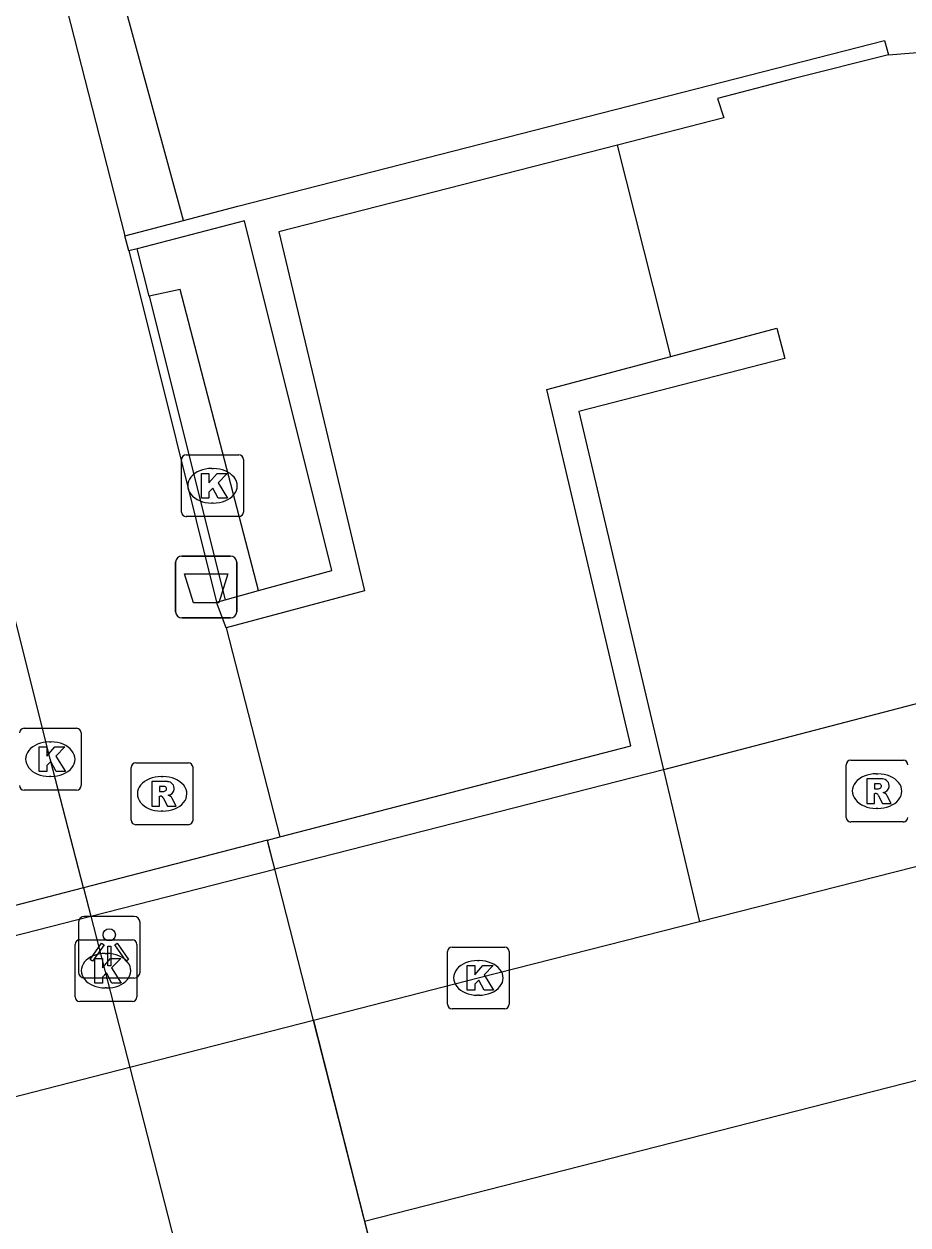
# Model space of a CAD drawing. Extents: x 160806 to 161707, y 383697 to 384148.
# Drawn here: x 161265.47 to 161279.79, y 383941.04 to 383960.49 of the extents above; entities that cross this region are included whole.
import ezdxf

# ---------------------------------------------------------------- set-up
doc = ezdxf.new("R2010")
doc.units = 0
for name, color, linetype in [('IMGEO_Afvalbak', 7, 'Continuous'), ('IMGEO_Berm_groen', 7, 'Continuous'), ('IMGEO_Fietspad_open', 7, 'Continuous'), ('IMGEO_Kolk', 7, 'Continuous'), ('IMGEO_Lichtpunt', 7, 'Continuous'), ('IMGEO_Muur', 7, 'Continuous'), ('IMGEO_Rijbaan_lokaal_gesloten', 7, 'Continuous'), ('IMGEO_Rioolput', 7, 'Continuous'), ('IMGEO_Tunneldeel', 7, 'Continuous'), ('IMGEO_Voetpad_gesloten', 7, 'Continuous'), ('IMGEO_Voetpad_open', 7, 'Continuous')]:
    doc.layers.add(name, color=color, linetype=linetype)

msp = doc.modelspace()

# ---------------------------------------------------------------- linework, layer by layer
at = {"layer": 'IMGEO_Afvalbak'}
for p, q in [((161268.028, 383951.873), (161268.818, 383951.873)), ((161268.818, 383951.873), (161268.028, 383951.873)), ((161267.928, 383950.973), (161267.928, 383951.773)), ((161267.928, 383951.773), (161267.928, 383950.973)), ((161268.918, 383951.773), (161268.918, 383950.973)), ((161268.918, 383950.973), (161268.918, 383951.773)), ((161268.818, 383950.873), (161268.028, 383950.873)), ((161268.028, 383950.873), (161268.818, 383950.873))]:
    msp.add_line(p, q, dxfattribs=at)
msp.add_lwpolyline([(161268.071, 383951.587), (161268.775, 383951.587), (161268.626, 383951.117), (161268.22, 383951.117), (161268.071, 383951.587)], dxfattribs=at)
for centre, start, end in [((161268.028, 383951.773), 90, 180), ((161268.028, 383951.773), 90, 180), ((161268.818, 383951.773), 0, 90), ((161268.818, 383951.773), 360, 90), ((161268.028, 383950.973), 180, 270), ((161268.028, 383950.973), 180, 270), ((161268.818, 383950.973), 270, 0), ((161268.818, 383950.973), 270, 0)]:
    msp.add_arc(centre, 0.1, start, end, dxfattribs=at)
at = {"layer": 'IMGEO_Berm_groen'}
msp.add_lwpolyline([(161275.829, 383948.409), (161276.409, 383945.95)], dxfattribs=at)
at = {"layer": 'IMGEO_Fietspad_open'}
for points in [[(161266.435, 383946.5), (161265.897, 383948.588), (161264.804, 383952.922), (161259.465, 383973.845)], [(161266.435, 383946.5), (161261.187, 383945.139)], [(161266.435, 383946.5), (161266.554, 383946.039), (161267.185, 383943.589), (161268.031, 383940.303), (161268.882, 383937.003), (161269.655, 383934.002), (161269.931, 383932.93), (161270.047, 383932.481)]]:
    msp.add_lwpolyline(points, dxfattribs=at)
at = {"layer": 'IMGEO_Kolk'}
for p, q in [((161268.024, 383952.587), (161268.024, 383953.439)), ((161268.099, 383953.513), (161268.951, 383953.513)), ((161269.025, 383953.439), (161269.025, 383952.587)), ((161268.512, 383953.293), (161268.537, 383953.293)), ((161268.535, 383952.733), (161268.51, 383952.733)), ((161268.951, 383952.513), (161268.099, 383952.513)), ((161265.473, 383949.084), (161266.325, 383949.084)), ((161266.399, 383949.01), (161266.399, 383948.158)), ((161265.886, 383948.864), (161265.911, 383948.864)), ((161265.909, 383948.304), (161265.884, 383948.304)), ((161266.325, 383948.084), (161265.473, 383948.084)), ((161266.375, 383945.658), (161267.227, 383945.658)), ((161266.3, 383944.732), (161266.3, 383945.584)), ((161266.788, 383945.438), (161266.813, 383945.438)), ((161267.301, 383945.584), (161267.301, 383944.732)), ((161272.33, 383944.615), (161272.33, 383945.467)), ((161272.405, 383945.541), (161273.257, 383945.541)), ((161273.331, 383945.467), (161273.331, 383944.615)), ((161272.818, 383945.321), (161272.843, 383945.321)), ((161266.811, 383944.878), (161266.786, 383944.878)), ((161267.227, 383944.658), (161266.375, 383944.658)), ((161272.841, 383944.761), (161272.816, 383944.761)), ((161273.257, 383944.541), (161272.405, 383944.541))]:
    msp.add_line(p, q, dxfattribs=at)
for points in [[(161268.024, 383952.587), (161268.024, 383953.439)], [(161268.099, 383953.513), (161268.951, 383953.513)], [(161269.025, 383953.439), (161269.025, 383952.587)], [(161268.345, 383953.213), (161268.468, 383953.213), (161268.468, 383953.062), (161268.598, 383953.213), (161268.762, 383953.213), (161268.616, 383953.062), (161268.769, 383952.813), (161268.617, 383952.813), (161268.532, 383952.977), (161268.468, 383952.91), (161268.468, 383952.813), (161268.345, 383952.813), (161268.345, 383953.213)], [(161268.951, 383952.513), (161268.099, 383952.513)], [(161265.473, 383949.084), (161266.325, 383949.084)], [(161266.399, 383949.01), (161266.399, 383948.158)], [(161265.719, 383948.784), (161265.842, 383948.784), (161265.842, 383948.633), (161265.972, 383948.784), (161266.136, 383948.784), (161265.99, 383948.633), (161266.143, 383948.384), (161265.991, 383948.384), (161265.906, 383948.548), (161265.842, 383948.481), (161265.842, 383948.384), (161265.719, 383948.384), (161265.719, 383948.784)], [(161266.325, 383948.084), (161265.473, 383948.084)], [(161266.375, 383945.658), (161267.227, 383945.658)], [(161266.3, 383944.732), (161266.3, 383945.584)], [(161267.301, 383945.584), (161267.301, 383944.732)], [(161272.33, 383944.615), (161272.33, 383945.467)], [(161272.405, 383945.541), (161273.257, 383945.541)], [(161273.331, 383945.467), (161273.331, 383944.615)], [(161266.621, 383945.358), (161266.744, 383945.358), (161266.744, 383945.207), (161266.874, 383945.358), (161267.038, 383945.358), (161266.892, 383945.207), (161267.045, 383944.958), (161266.893, 383944.958), (161266.808, 383945.122), (161266.744, 383945.055), (161266.744, 383944.958), (161266.621, 383944.958), (161266.621, 383945.358)], [(161272.651, 383945.241), (161272.774, 383945.241), (161272.774, 383945.09), (161272.904, 383945.241), (161273.068, 383945.241), (161272.922, 383945.09), (161273.075, 383944.841), (161272.923, 383944.841), (161272.838, 383945.005), (161272.774, 383944.938), (161272.774, 383944.841), (161272.651, 383944.841), (161272.651, 383945.241)], [(161267.227, 383944.658), (161266.375, 383944.658)], [(161273.257, 383944.541), (161272.405, 383944.541)]]:
    msp.add_lwpolyline(points, dxfattribs=at)
for centre, start, end in [((161268.101, 383953.437), 91.552, 178.448), ((161268.101, 383953.437), 91.552, 178.448), ((161268.949, 383953.437), 1.552, 88.448), ((161268.949, 383953.437), 1.552, 88.448), ((161268.101, 383952.589), 181.552, 268.448), ((161268.101, 383952.589), 181.552, 268.448), ((161268.949, 383952.589), 271.552, 358.448), ((161268.949, 383952.589), 271.552, 358.448), ((161265.475, 383949.008), 91.552, 178.448), ((161265.475, 383949.008), 91.552, 178.448), ((161266.323, 383949.008), 1.552, 88.448), ((161266.323, 383949.008), 1.552, 88.448), ((161265.475, 383948.16), 181.552, 268.448), ((161265.475, 383948.16), 181.552, 268.448), ((161266.323, 383948.16), 271.552, 358.448), ((161266.323, 383948.16), 271.552, 358.448), ((161266.377, 383945.582), 91.552, 178.448), ((161266.377, 383945.582), 91.552, 178.448), ((161267.225, 383945.582), 1.552, 88.448), ((161267.225, 383945.582), 1.552, 88.448), ((161272.407, 383945.465), 91.552, 178.448), ((161272.407, 383945.465), 91.552, 178.448), ((161273.255, 383945.465), 1.552, 88.448), ((161273.255, 383945.465), 1.552, 88.448), ((161266.377, 383944.734), 181.552, 268.448), ((161266.377, 383944.734), 181.552, 268.448), ((161267.225, 383944.734), 271.552, 358.448), ((161267.225, 383944.734), 271.552, 358.448), ((161272.407, 383944.617), 181.552, 268.448), ((161272.407, 383944.617), 181.552, 268.448), ((161273.255, 383944.617), 271.552, 358.448), ((161273.255, 383944.617), 271.552, 358.448)]:
    msp.add_arc(centre, 0.0765, start, end, dxfattribs=at)
for centre, major_axis, ratio, start_param, end_param in [((161268.511, 383953.013), (-0.387, 0.002), 0.722429, 4.712389, 7.853982), ((161268.536, 383953.013), (-0.39, 0.002), 0.717154, 1.570796, 4.712389), ((161265.885, 383948.584), (-0.387, 0.002), 0.722429, 4.712389, 7.853982), ((161265.91, 383948.584), (-0.39, 0.002), 0.717154, 1.570796, 4.712389), ((161266.787, 383945.158), (-0.387, 0.002), 0.722429, 4.712389, 7.853982), ((161266.812, 383945.158), (-0.39, 0.002), 0.717154, 1.570796, 4.712389), ((161272.817, 383945.041), (-0.387, 0.002), 0.722429, 4.712389, 7.853982), ((161272.842, 383945.041), (-0.39, 0.002), 0.717154, 1.570796, 4.712389)]:
    msp.add_ellipse(centre, major_axis=major_axis, ratio=ratio, start_param=start_param, end_param=end_param, dxfattribs=at)
at = {"layer": 'IMGEO_Lichtpunt'}
for p, q in [((161267.257, 383946.036), (161266.449, 383946.036)), ((161267.257, 383946.036), (161266.449, 383946.036)), ((161266.355, 383945.941), (161266.355, 383945.134)), ((161266.355, 383945.941), (161266.355, 383945.134)), ((161267.351, 383945.134), (161267.351, 383945.941)), ((161267.351, 383945.134), (161267.351, 383945.941)), ((161266.449, 383945.04), (161267.257, 383945.04)), ((161266.449, 383945.04), (161267.257, 383945.04))]:
    msp.add_line(p, q, dxfattribs=at)
for points in [[(161266.729, 383945.605), (161266.768, 383945.577), (161266.58, 383945.315), (161266.542, 383945.342), (161266.729, 383945.605)], [(161266.941, 383945.577), (161266.979, 383945.604), (161267.166, 383945.342), (161267.127, 383945.314), (161266.941, 383945.577)], [(161266.831, 383945.557), (161266.878, 383945.557), (161266.878, 383945.235), (161266.831, 383945.235), (161266.831, 383945.557)]]:
    msp.add_lwpolyline(points, dxfattribs=at)
msp.add_circle((161266.854, 383945.739), 0.0994, dxfattribs=at)
for centre, start, end in [((161266.449, 383945.941), 90, 180), ((161266.449, 383945.941), 90, 180), ((161267.257, 383945.941), 0, 90), ((161267.257, 383945.941), 0, 90), ((161266.449, 383945.134), 180, 270), ((161266.449, 383945.134), 180, 270), ((161267.257, 383945.134), 270, 0), ((161267.257, 383945.134), 270, 360)]:
    msp.add_arc(centre, 0.0946, start, end, dxfattribs=at)
at = {"layer": 'IMGEO_Muur'}
for points in [[(161268.056, 383957.312), (161268.937, 383957.545), (161279.41, 383960.225), (161279.47, 383959.995)], [(161279.47, 383959.995), (161277.942, 383959.608), (161276.704, 383959.287), (161276.807, 383958.971), (161275.086, 383958.531)], [(161275.086, 383958.531), (161269.597, 383957.129), (161270.989, 383951.31), (161268.744, 383950.713)], [(161267.108, 383957.061), (161268.056, 383957.312)], [(161269.269, 383951.314), (161270.455, 383951.643), (161269.044, 383957.305), (161267.304, 383956.853)], [(161267.171, 383956.818), (161267.108, 383957.061)], [(161267.304, 383956.853), (161267.171, 383956.818)], [(161267.171, 383956.818), (161267.279, 383956.397), (161268.59, 383951.126)], [(161267.498, 383956.084), (161267.304, 383956.853)], [(161267.498, 383956.084), (161268.728, 383951.164)], [(161275.946, 383955.106), (161277.665, 383955.564), (161277.792, 383955.075), (161274.456, 383954.218), (161275.3, 383950.645), (161275.829, 383948.409)], [(161269.613, 383947.325), (161275.299, 383948.8), (161273.941, 383954.571), (161275.946, 383955.106)], [(161268.728, 383951.164), (161269.269, 383951.314)], [(161268.59, 383951.126), (161268.728, 383951.164)], [(161268.744, 383950.713), (161268.59, 383951.126)], [(161275.829, 383948.409), (161269.534, 383946.8)], [(161269.413, 383947.273), (161266.435, 383946.5)], [(161269.413, 383947.273), (161269.613, 383947.325)], [(161269.534, 383946.8), (161269.413, 383947.273)], [(161260.705, 383944.544), (161261.301, 383944.696), (161266.554, 383946.039), (161269.534, 383946.8)], [(161266.435, 383946.5), (161261.187, 383945.139)]]:
    msp.add_lwpolyline(points, dxfattribs=at)
at = {"layer": 'IMGEO_Rijbaan_lokaal_gesloten'}
for points in [[(161270.989, 383941.101), (161306.607, 383950.212), (161339.296, 383958.642), (161362.907, 383964.706), (161409.072, 383976.597), (161453.394, 383987.997), (161464.472, 383990.836)], [(161401.441, 383978.166), (161395.335, 383976.49), (161389.261, 383974.862), (161383.779, 383973.426), (161378.799, 383972.171), (161373.257, 383970.696), (161367.616, 383969.283), (161361.07, 383967.572), (161355.478, 383966.108), (161350.158, 383964.769), (161340.058, 383962.163), (161335.931, 383961.064), (161335.793, 383961.02), (161335.609, 383960.98), (161332.308, 383960.13), (161327.259, 383958.907), (161322.038, 383957.557), (161317.913, 383956.519), (161311.972, 383955.039), (161299.869, 383951.918), (161276.409, 383945.95)], [(161276.409, 383945.95), (161272.827, 383945.039), (161270.159, 383944.353)], [(161270.159, 383944.353), (161267.185, 383943.589), (161261.931, 383942.238), (161261.336, 383942.096)], [(161270.159, 383944.353), (161270.989, 383941.101)], [(161270.989, 383941.101), (161271.807, 383937.9)]]:
    msp.add_lwpolyline(points, dxfattribs=at)
at = {"layer": 'IMGEO_Rioolput'}
for p, q in [((161267.283, 383948.523), (161268.135, 383948.523)), ((161278.861, 383948.567), (161279.713, 383948.567)), ((161267.208, 383947.597), (161267.208, 383948.449)), ((161268.209, 383948.449), (161268.209, 383947.597)), ((161278.786, 383947.641), (161278.786, 383948.493)), ((161279.274, 383948.347), (161279.299, 383948.347)), ((161267.696, 383948.303), (161267.721, 383948.303)), ((161267.719, 383947.743), (161267.694, 383947.743)), ((161279.297, 383947.787), (161279.272, 383947.787)), ((161279.713, 383947.567), (161278.861, 383947.567)), ((161268.135, 383947.523), (161267.283, 383947.523))]:
    msp.add_line(p, q, dxfattribs=at)
for points in [[(161267.283, 383948.523), (161268.135, 383948.523)], [(161278.861, 383948.567), (161279.713, 383948.567)], [(161267.208, 383947.597), (161267.208, 383948.449)], [(161268.209, 383948.449), (161268.209, 383947.597)], [(161278.786, 383947.641), (161278.786, 383948.493)], [(161267.797, 383948.221), (161267.545, 383948.223), (161267.545, 383947.823)], [(161267.723, 383948.142), (161267.669, 383948.142), (161267.669, 383948.061)], [(161279.375, 383948.265), (161279.123, 383948.267), (161279.123, 383947.867)], [(161279.301, 383948.186), (161279.247, 383948.186), (161279.247, 383948.105)], [(161267.545, 383947.823), (161267.669, 383947.823), (161267.669, 383947.985), (161267.68, 383947.985)], [(161267.669, 383948.061), (161267.721, 383948.061)], [(161267.727, 383947.956), (161267.798, 383947.823), (161267.938, 383947.823), (161267.873, 383947.949)], [(161279.123, 383947.867), (161279.247, 383947.867), (161279.247, 383948.029), (161279.258, 383948.029)], [(161279.247, 383948.105), (161279.299, 383948.105)], [(161279.305, 383948), (161279.376, 383947.867), (161279.516, 383947.867), (161279.451, 383947.993)], [(161279.713, 383947.567), (161278.861, 383947.567)], [(161268.135, 383947.523), (161267.283, 383947.523)]]:
    msp.add_lwpolyline(points, dxfattribs=at)
for centre, radius, start, end in [((161267.285, 383948.447), 0.0765, 91.552, 178.448), ((161267.285, 383948.447), 0.0765, 91.552, 178.448), ((161268.133, 383948.447), 0.0765, 1.552, 88.448), ((161268.133, 383948.447), 0.0765, 1.552, 88.448), ((161278.863, 383948.491), 0.0765, 91.552, 178.448), ((161278.863, 383948.491), 0.0765, 91.552, 178.448), ((161279.711, 383948.491), 0.0765, 1.552, 88.448), ((161279.711, 383948.491), 0.0765, 1.552, 88.448), ((161267.729, 383948.046), 0.0964, 77.0061, 93.1865), ((161267.743, 383948.103), 0.0378, 276.6634, 79.6772), ((161267.796, 383948.111), 0.109, 350.3612, 89.416), ((161279.307, 383948.09), 0.0964, 77.0061, 93.1865), ((161279.321, 383948.147), 0.0378, 276.6634, 79.6772), ((161279.374, 383948.155), 0.109, 350.3612, 89.416), ((161279.372, 383948.155), 0.112, 277.5842, 350.9817), ((161267.679, 383947.932), 0.0533, 26.0293, 88.6989), ((161267.705, 383948.25), 0.19, 274.7715, 282.9687), ((161267.794, 383948.111), 0.112, 277.5842, 350.9817), ((161267.778, 383947.896), 0.108, 29.5134, 73.7905), ((161279.257, 383947.976), 0.0533, 26.0293, 88.6989), ((161279.283, 383948.294), 0.19, 274.7715, 282.9687), ((161279.356, 383947.94), 0.108, 29.5134, 73.7905), ((161267.285, 383947.599), 0.0765, 181.552, 268.448), ((161267.285, 383947.599), 0.0765, 181.552, 268.448), ((161268.133, 383947.599), 0.0765, 271.552, 358.448), ((161268.133, 383947.599), 0.0765, 271.552, 358.448), ((161278.863, 383947.643), 0.0765, 181.552, 268.448), ((161278.863, 383947.643), 0.0765, 181.552, 268.448), ((161279.711, 383947.643), 0.0765, 271.552, 358.448), ((161279.711, 383947.643), 0.0765, 271.552, 358.448)]:
    msp.add_arc(centre, radius, start, end, dxfattribs=at)
for centre, major_axis, ratio, start_param, end_param in [((161279.273, 383948.067), (-0.387, 0.002), 0.722429, 4.712389, 7.853982), ((161279.298, 383948.067), (-0.39, 0.002), 0.717154, 1.570796, 4.712389), ((161267.695, 383948.023), (-0.387, 0.002), 0.722429, 4.712389, 7.853982), ((161267.72, 383948.023), (-0.39, 0.002), 0.717154, 1.570796, 4.712389)]:
    msp.add_ellipse(centre, major_axis=major_axis, ratio=ratio, start_param=start_param, end_param=end_param, dxfattribs=at)
at = {"layer": 'IMGEO_Tunneldeel'}
msp.add_lwpolyline([(161270.159, 383944.353), (161269.534, 383946.8), (161269.438, 383947.175), (161269.413, 383947.273), (161266.435, 383946.5), (161261.187, 383945.139), (161260.591, 383944.984), (161260.705, 383944.544), (161261.336, 383942.096), (161263.812, 383932.497), (161264.09, 383931.42), (161264.007, 383930.912), (161264.782, 383931.113), (161270.047, 383932.481), (161273.104, 383933.275), (161273.167, 383933.291), (161272.881, 383933.693), (161272.608, 383934.763)], close=True, dxfattribs=at)
at = {"layer": 'IMGEO_Voetpad_gesloten'}
for points in [[(161268.056, 383957.312), (161267.055, 383960.972)], [(161266.166, 383960.733), (161267.108, 383957.061)], [(161279.47, 383959.995), (161284.463, 383960.399)]]:
    msp.add_lwpolyline(points, dxfattribs=at)
at = {"layer": 'IMGEO_Voetpad_open'}
for points in [[(161430.551, 383993.434), (161414.805, 383989.287), (161369.289, 383977.37), (161370.444, 383973.147), (161318.287, 383959.498), (161275.829, 383948.409)], [(161275.946, 383955.106), (161275.086, 383958.531)], [(161269.269, 383951.314), (161268.001, 383956.195), (161267.498, 383956.084)], [(161268.744, 383950.713), (161269.613, 383947.325)], [(161270.047, 383932.481), (161273.167, 383933.291), (161272.881, 383933.693), (161272.608, 383934.763), (161270.159, 383944.353), (161269.534, 383946.8), (161269.413, 383947.273), (161266.435, 383946.5)]]:
    msp.add_lwpolyline(points, dxfattribs=at)

doc.saveas('drawing.dxf')
